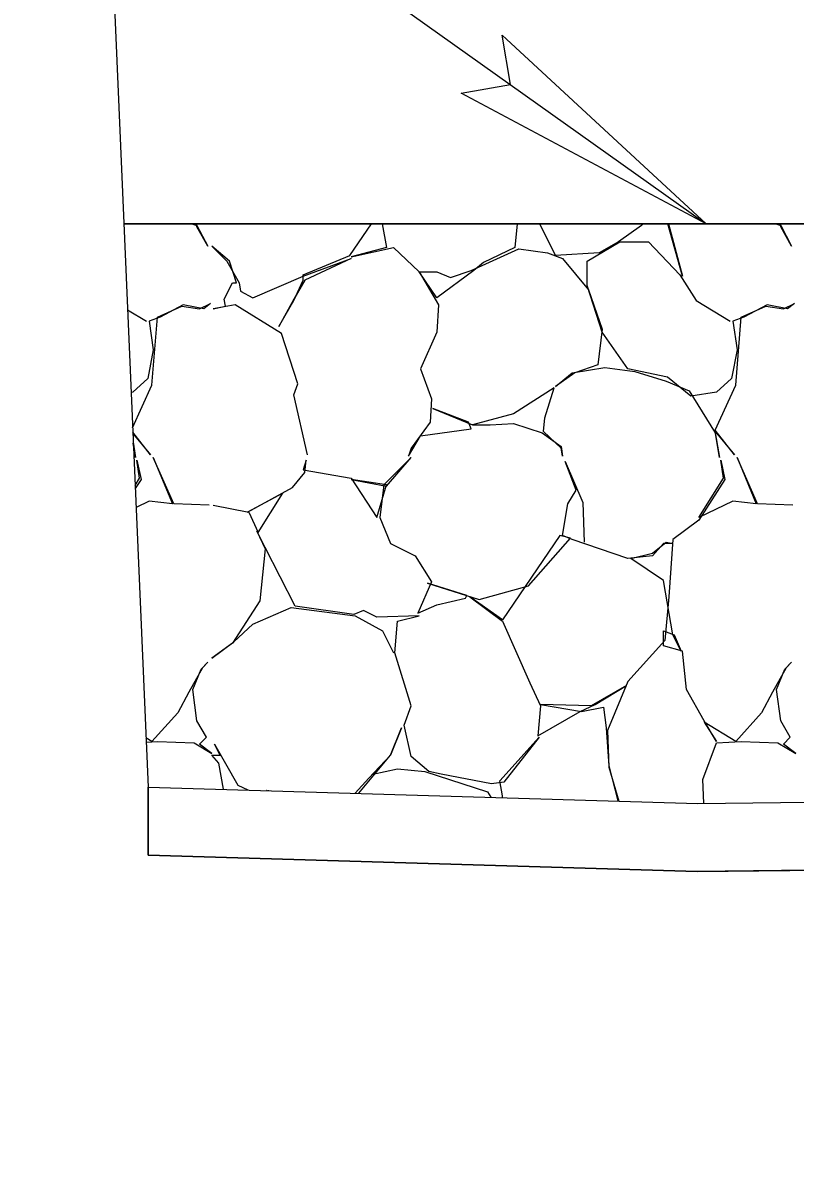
# Model space of a CAD drawing. Extents: x 1574 to 14903, y 7971 to 16537.
# Drawn here: x 14623.604 to 14626.434, y 9508.529 to 9512.736 of the extents above; entities that cross this region are included whole.
import ezdxf

# ---------------------------------------------------------------- set-up
doc = ezdxf.new("R2010")
doc.units = 0
for name, color, linetype in [('DESIGN - EARTHWORK - Shapes', 7, 'Continuous'), ('DESIGN - TRANSPORTATION - Proposed Layout Patterning', 7, 'Continuous'), ('DESIGN - TYPICAL - Finished Grade and Subgrade', 7, 'Continuous'), ('DESIGN - TYPICAL - Slope Tie Text', 7, 'Continuous'), ('SURVEY - GROUND - Bottom of Topsoil Layer', 7, 'Continuous'), ('SURVEY - GROUND - Top of Ground', 7, 'Continuous')]:
    doc.layers.add(name, color=color, linetype=linetype)

msp = doc.modelspace()

# ---------------------------------------------------------------- linework, layer by layer
at = {"layer": 'DESIGN - EARTHWORK - Shapes'}
for points in [[(14622.9443, 9516.1875), (14623.3346, 9516.0443), (14623.805, 9515.9102), (14624.0623, 9509.9366), (14626.0777, 9509.8768), (14630.2225, 9509.9267), (14631.2091, 9509.6727), (14631.6838, 9509.6215), (14637.2745, 9509.3612), (14623.2284, 9516.3842), (14622, 9516.4088), (14620.9717, 9516.4294), (14622.721, 9515.3232)], [(14637.2745, 9509.3612), (14637.2745, 9509.1109), (14631.6646, 9509.3721), (14631.1643, 9509.426), (14630.1923, 9509.6763), (14626.0754, 9509.6268), (14624.0623, 9509.6865), (14624.0623, 9509.9366), (14626.0777, 9509.8768), (14630.2225, 9509.9267), (14631.2091, 9509.6727), (14631.6838, 9509.6215)]]:
    msp.add_lwpolyline(points, close=True, dxfattribs=at)
at = {"layer": 'DESIGN - TRANSPORTATION - Proposed Layout Patterning'}
for p, q in [((14631.9969, 9512), (14623.9734, 9512)), ((14631.9969, 9512), (14623.9734, 9512)), ((14623.987, 9511.6855), (14624.0563, 9511.6439)), ((14623.987, 9511.6855), (14624.0563, 9511.6439))]:
    msp.add_line(p, q, dxfattribs=at)
for points in [[(14624.223, 9512), (14624.2413, 9511.9939), (14624.2813, 9511.9189), (14624.2413, 9511.9889), (14624.2413, 9512)], [(14624.223, 9512), (14624.2413, 9511.9939), (14624.2813, 9511.9189), (14624.2413, 9511.9889), (14624.2413, 9512)], [(14624.6463, 9511.1539), (14624.5963, 9511.3739), (14624.6113, 9511.4139), (14624.5513, 9511.5989), (14624.3813, 9511.7039), (14624.3013, 9511.6889), (14624.3463, 9511.6989), (14624.3413, 9511.7239), (14624.3713, 9511.7839), (14624.3863, 9511.7839), (14624.3613, 9511.8639), (14624.2963, 9511.9189), (14624.3513, 9511.8639), (14624.3963, 9511.7839), (14624.4013, 9511.7539), (14624.4463, 9511.7289), (14624.6313, 9511.8089), (14624.8063, 9511.8739), (14624.6363, 9511.7939), (14624.5963, 9511.7239), (14624.5413, 9511.6239), (14624.5963, 9511.7189), (14624.6313, 9511.7939), (14624.6313, 9511.8139), (14624.8013, 9511.8839), (14624.8814, 9512)], [(14624.6463, 9511.1539), (14624.5963, 9511.3739), (14624.6113, 9511.4139), (14624.5513, 9511.5989), (14624.3813, 9511.7039), (14624.3013, 9511.6889), (14624.3463, 9511.6989), (14624.3413, 9511.7239), (14624.3713, 9511.7839), (14624.3863, 9511.7839), (14624.3613, 9511.8639), (14624.2963, 9511.9189), (14624.3513, 9511.8639), (14624.3963, 9511.7839), (14624.4013, 9511.7539), (14624.4463, 9511.7289), (14624.6313, 9511.8089), (14624.8063, 9511.8739), (14624.6363, 9511.7939), (14624.5963, 9511.7239), (14624.5413, 9511.6239), (14624.5963, 9511.7189), (14624.6313, 9511.7939), (14624.6313, 9511.8139), (14624.8013, 9511.8839), (14624.8814, 9512)], [(14624.9199, 9512), (14624.9363, 9511.9139), (14624.8063, 9511.8789), (14624.9613, 9511.9139), (14625.0563, 9511.8239), (14625.1263, 9511.7039), (14625.1213, 9511.6039), (14625.0613, 9511.4689), (14625.1013, 9511.3589), (14625.0963, 9511.2739), (14625.0263, 9511.1789), (14625.0163, 9511.1489), (14625.0613, 9511.2239), (14625.2463, 9511.2489), (14625.2363, 9511.2739), (14625.1063, 9511.3239), (14625.2513, 9511.2639), (14625.3163, 9511.2639), (14625.4013, 9511.2689), (14625.5063, 9511.2339), (14625.5763, 9511.1839), (14625.5813, 9511.1489), (14625.5763, 9511.1789), (14625.5113, 9511.2389), (14625.5163, 9511.2889), (14625.5513, 9511.3989), (14625.4013, 9511.3039), (14625.2513, 9511.2639)], [(14624.9199, 9512), (14624.9363, 9511.9139), (14624.8063, 9511.8789), (14624.9613, 9511.9139), (14625.0563, 9511.8239), (14625.1263, 9511.7039), (14625.1213, 9511.6039), (14625.0613, 9511.4689), (14625.1013, 9511.3589), (14625.0963, 9511.2739), (14625.0263, 9511.1789), (14625.0163, 9511.1489), (14625.0613, 9511.2239), (14625.2463, 9511.2489), (14625.2363, 9511.2739), (14625.1063, 9511.3239), (14625.2513, 9511.2639), (14625.3163, 9511.2639), (14625.4013, 9511.2689), (14625.5063, 9511.2339), (14625.5763, 9511.1839), (14625.5813, 9511.1489), (14625.5763, 9511.1789), (14625.5113, 9511.2389), (14625.5163, 9511.2889), (14625.5513, 9511.3989), (14625.4013, 9511.3039), (14625.2513, 9511.2639)], [(14625.415, 9512), (14625.4063, 9511.9139), (14625.2913, 9511.8589), (14625.2563, 9511.8289), (14625.1213, 9511.7289), (14625.0563, 9511.8239), (14625.1213, 9511.8239), (14625.1713, 9511.8039), (14625.2463, 9511.8289), (14625.4213, 9511.9089), (14625.5263, 9511.8939), (14625.5813, 9511.8739), (14625.6763, 9511.7589), (14625.7263, 9511.6139), (14625.7113, 9511.4839), (14625.6263, 9511.4539), (14625.5563, 9511.4039), (14625.6163, 9511.4539), (14625.7363, 9511.4739), (14625.8463, 9511.4589), (14625.9613, 9511.4239), (14626.0463, 9511.3889), (14626.1413, 9511.2339), (14626.1563, 9511.1439), (14626.1413, 9511.2389), (14626.2113, 9511.1539), (14626.1413, 9511.2439), (14626.2163, 9511.4089), (14626.2363, 9511.6589), (14626.3263, 9511.6989), (14626.3913, 9511.6889), (14626.4313, 9511.7089), (14626.4063, 9511.6889), (14626.3313, 9511.7039), (14626.2463, 9511.6589), (14626.2063, 9511.6439), (14626.2213, 9511.5389), (14626.2013, 9511.4339), (14626.1463, 9511.3839), (14626.0513, 9511.3689), (14625.9663, 9511.4389), (14625.8213, 9511.4689), (14625.7263, 9511.6039), (14625.6713, 9511.7739), (14625.6713, 9511.8639), (14625.7913, 9511.9339), (14625.8963, 9511.9339), (14626.0113, 9511.8139), (14626.0713, 9511.7189), (14626.1963, 9511.6439)], [(14625.415, 9512), (14625.4063, 9511.9139), (14625.2913, 9511.8589), (14625.2563, 9511.8289), (14625.1213, 9511.7289), (14625.0563, 9511.8239), (14625.1213, 9511.8239), (14625.1713, 9511.8039), (14625.2463, 9511.8289), (14625.4213, 9511.9089), (14625.5263, 9511.8939), (14625.5813, 9511.8739), (14625.6763, 9511.7589), (14625.7263, 9511.6139), (14625.7113, 9511.4839), (14625.6263, 9511.4539), (14625.5563, 9511.4039), (14625.6163, 9511.4539), (14625.7363, 9511.4739), (14625.8463, 9511.4589), (14625.9613, 9511.4239), (14626.0463, 9511.3889), (14626.1413, 9511.2339), (14626.1563, 9511.1439), (14626.1413, 9511.2389), (14626.2113, 9511.1539), (14626.1413, 9511.2439), (14626.2163, 9511.4089), (14626.2363, 9511.6589), (14626.3263, 9511.6989), (14626.3913, 9511.6889), (14626.4313, 9511.7089), (14626.4063, 9511.6889), (14626.3313, 9511.7039), (14626.2463, 9511.6589), (14626.2063, 9511.6439), (14626.2213, 9511.5389), (14626.2013, 9511.4339), (14626.1463, 9511.3839), (14626.0513, 9511.3689), (14625.9663, 9511.4389), (14625.8213, 9511.4689), (14625.7263, 9511.6039), (14625.6713, 9511.7739), (14625.6713, 9511.8639), (14625.7913, 9511.9339), (14625.8963, 9511.9339), (14626.0113, 9511.8139), (14626.0713, 9511.7189), (14626.1963, 9511.6439)], [(14625.8765, 9512), (14625.8713, 9511.9939), (14625.7863, 9511.9339), (14625.7163, 9511.8939), (14625.5563, 9511.8839), (14625.4983, 9512)], [(14625.8765, 9512), (14625.8713, 9511.9939), (14625.7863, 9511.9339), (14625.7163, 9511.8939), (14625.5563, 9511.8839), (14625.4983, 9512)], [(14625.9697, 9512), (14626.0213, 9511.8089), (14625.9671, 9512)], [(14625.9697, 9512), (14626.0213, 9511.8089), (14625.9671, 9512)], [(14626.363, 9512), (14626.3813, 9511.9939), (14626.4213, 9511.9189), (14626.3813, 9511.9889), (14626.3813, 9512)], [(14626.363, 9512), (14626.3813, 9511.9939), (14626.4213, 9511.9189), (14626.3813, 9511.9889), (14626.3813, 9512)], [(14624.0056, 9511.2533), (14624.0763, 9511.4089), (14624.0963, 9511.6589), (14624.1863, 9511.6989), (14624.2513, 9511.6889), (14624.2913, 9511.7089), (14624.2663, 9511.6889), (14624.1913, 9511.7039), (14624.1063, 9511.6589), (14624.0663, 9511.6439), (14624.0813, 9511.5389), (14624.0613, 9511.4339), (14624.0063, 9511.3839), (14624, 9511.3829)], [(14624.0056, 9511.2533), (14624.0763, 9511.4089), (14624.0963, 9511.6589), (14624.1863, 9511.6989), (14624.2513, 9511.6889), (14624.2913, 9511.7089), (14624.2663, 9511.6889), (14624.1913, 9511.7039), (14624.1063, 9511.6589), (14624.0663, 9511.6439), (14624.0813, 9511.5389), (14624.0613, 9511.4339), (14624.0063, 9511.3839), (14624, 9511.3829)], [(14624.0065, 9511.2326), (14624.0713, 9511.1539), (14624.0063, 9511.2375)], [(14624.0065, 9511.2326), (14624.0713, 9511.1539), (14624.0063, 9511.2375)], [(14624.0082, 9511.1926), (14624.0163, 9511.1439), (14624.0081, 9511.1964)], [(14624.0082, 9511.1926), (14624.0163, 9511.1439), (14624.0081, 9511.1964)], [(14624.0147, 9511.0421), (14624.0313, 9511.0689), (14624.0213, 9511.1339), (14624.0363, 9511.0639), (14624.0152, 9511.0305)], [(14624.0147, 9511.0421), (14624.0313, 9511.0689), (14624.0213, 9511.1339), (14624.0363, 9511.0639), (14624.0152, 9511.0305)], [(14624.2863, 9510.9689), (14624.1563, 9510.9739), (14624.0813, 9511.1439), (14624.1513, 9510.9739), (14624.0663, 9510.9839), (14624.0182, 9510.9608)], [(14624.2863, 9510.9689), (14624.1563, 9510.9739), (14624.0813, 9511.1439), (14624.1513, 9510.9739), (14624.0663, 9510.9839), (14624.0182, 9510.9608)], [(14624.3013, 9510.9689), (14624.4313, 9510.9439), (14624.4663, 9510.8689), (14624.5563, 9511.0139), (14624.4263, 9510.9439), (14624.5913, 9511.0339), (14624.6363, 9511.0889), (14624.6413, 9511.1339), (14624.6313, 9511.0989), (14624.8063, 9511.0689), (14624.9013, 9510.9239), (14624.9363, 9511.0439), (14624.8063, 9511.0639), (14624.9363, 9511.0389), (14625.0263, 9511.1439), (14624.9263, 9511.0439), (14624.9113, 9510.9239), (14624.9513, 9510.8289), (14625.0413, 9510.7839), (14625.1013, 9510.6889), (14625.0513, 9510.5739), (14625.1213, 9510.6039), (14625.2263, 9510.6289), (14625.2313, 9510.6389), (14625.0863, 9510.6839), (14625.2763, 9510.6239), (14625.4563, 9510.6739), (14625.6113, 9510.8489), (14625.5713, 9510.8589), (14625.3613, 9510.5489), (14625.2413, 9510.6339), (14625.3613, 9510.5439), (14625.4613, 9510.3189), (14625.5013, 9510.2339), (14625.4913, 9510.1239), (14625.6463, 9510.2139), (14625.7013, 9510.2389), (14625.8163, 9510.3089), (14625.6863, 9510.2339), (14625.5013, 9510.2389), (14625.6513, 9510.2139), (14625.7313, 9510.2289), (14625.7413, 9510.1539), (14625.7513, 9510.0139), (14625.7843, 9509.8855)], [(14624.3013, 9510.9689), (14624.4313, 9510.9439), (14624.4663, 9510.8689), (14624.5563, 9511.0139), (14624.4263, 9510.9439), (14624.5913, 9511.0339), (14624.6363, 9511.0889), (14624.6413, 9511.1339), (14624.6313, 9511.0989), (14624.8063, 9511.0689), (14624.9013, 9510.9239), (14624.9363, 9511.0439), (14624.8063, 9511.0639), (14624.9363, 9511.0389), (14625.0263, 9511.1439), (14624.9263, 9511.0439), (14624.9113, 9510.9239), (14624.9513, 9510.8289), (14625.0413, 9510.7839), (14625.1013, 9510.6889), (14625.0513, 9510.5739), (14625.1213, 9510.6039), (14625.2263, 9510.6289), (14625.2313, 9510.6389), (14625.0863, 9510.6839), (14625.2763, 9510.6239), (14625.4563, 9510.6739), (14625.6113, 9510.8489), (14625.5713, 9510.8589), (14625.3613, 9510.5489), (14625.2413, 9510.6339), (14625.3613, 9510.5439), (14625.4613, 9510.3189), (14625.5013, 9510.2339), (14625.4913, 9510.1239), (14625.6463, 9510.2139), (14625.7013, 9510.2389), (14625.8163, 9510.3089), (14625.6863, 9510.2339), (14625.5013, 9510.2389), (14625.6513, 9510.2139), (14625.7313, 9510.2289), (14625.7413, 9510.1539), (14625.7513, 9510.0139), (14625.7843, 9509.8855)], [(14626.0998, 9509.8771), (14626.0963, 9509.9639), (14626.1463, 9510.0989), (14626.2363, 9510.1039), (14626.3713, 9510.0989), (14626.4363, 9510.0589), (14626.3913, 9510.0939), (14626.4163, 9510.1189), (14626.3813, 9510.1789), (14626.3663, 9510.2939), (14626.3963, 9510.3689), (14626.4213, 9510.3939), (14626.4013, 9510.3739), (14626.3513, 9510.2839), (14626.3113, 9510.2089), (14626.2163, 9510.1039), (14626.1013, 9510.1739), (14626.1463, 9510.1039), (14626.1013, 9510.1789), (14626.0363, 9510.2939), (14626.0213, 9510.4339), (14625.9513, 9510.4539), (14625.9513, 9510.5089), (14625.9913, 9510.4939), (14626.0163, 9510.4339), (14625.9863, 9510.4939), (14625.9513, 9510.6939), (14625.8313, 9510.7739), (14625.9113, 9510.7939), (14625.9613, 9510.8339), (14625.9863, 9510.8289), (14625.9513, 9510.8289), (14625.9113, 9510.7839), (14625.8213, 9510.7739), (14625.6163, 9510.8439), (14625.5813, 9510.8589), (14625.6013, 9510.9739), (14625.6313, 9511.0239), (14625.5913, 9511.1289), (14625.6563, 9510.9789), (14625.6613, 9510.8339)], [(14626.0998, 9509.8771), (14626.0963, 9509.9639), (14626.1463, 9510.0989), (14626.2363, 9510.1039), (14626.3713, 9510.0989), (14626.4363, 9510.0589), (14626.3913, 9510.0939), (14626.4163, 9510.1189), (14626.3813, 9510.1789), (14626.3663, 9510.2939), (14626.3963, 9510.3689), (14626.4213, 9510.3939), (14626.4013, 9510.3739), (14626.3513, 9510.2839), (14626.3113, 9510.2089), (14626.2163, 9510.1039), (14626.1013, 9510.1739), (14626.1463, 9510.1039), (14626.1013, 9510.1789), (14626.0363, 9510.2939), (14626.0213, 9510.4339), (14625.9513, 9510.4539), (14625.9513, 9510.5089), (14625.9913, 9510.4939), (14626.0163, 9510.4339), (14625.9863, 9510.4939), (14625.9513, 9510.6939), (14625.8313, 9510.7739), (14625.9113, 9510.7939), (14625.9613, 9510.8339), (14625.9863, 9510.8289), (14625.9513, 9510.8289), (14625.9113, 9510.7839), (14625.8213, 9510.7739), (14625.6163, 9510.8439), (14625.5813, 9510.8589), (14625.6013, 9510.9739), (14625.6313, 9511.0239), (14625.5913, 9511.1289), (14625.6563, 9510.9789), (14625.6613, 9510.8339)], [(14626.4263, 9510.9689), (14626.2963, 9510.9739), (14626.2213, 9511.1439), (14626.2913, 9510.9739), (14626.2063, 9510.9839), (14626.0813, 9510.9239), (14626.1713, 9511.0689), (14626.1613, 9511.1339), (14626.1763, 9511.0639), (14626.0813, 9510.9139), (14625.9863, 9510.8439), (14625.9713, 9510.6339), (14625.9563, 9510.4739), (14625.8213, 9510.3239), (14625.7463, 9510.1439), (14625.7513, 9510.0089), (14625.788, 9509.8854)], [(14626.4263, 9510.9689), (14626.2963, 9510.9739), (14626.2213, 9511.1439), (14626.2913, 9510.9739), (14626.2063, 9510.9839), (14626.0813, 9510.9239), (14626.1713, 9511.0689), (14626.1613, 9511.1339), (14626.1763, 9511.0639), (14626.0813, 9510.9139), (14625.9863, 9510.8439), (14625.9713, 9510.6339), (14625.9563, 9510.4739), (14625.8213, 9510.3239), (14625.7463, 9510.1439), (14625.7513, 9510.0089), (14625.788, 9509.8854)], [(14625.3613, 9509.8981), (14625.3613, 9509.9039), (14625.3513, 9509.9589), (14625.4963, 9510.1189), (14625.3663, 9509.9539), (14625.3213, 9509.9489), (14625.1363, 9509.9839), (14625.0913, 9509.9939), (14625.0263, 9510.0489), (14625.0013, 9510.1639), (14625.0263, 9510.2339), (14624.9663, 9510.4289), (14624.9763, 9510.5439), (14625.0563, 9510.5639), (14624.9013, 9510.5589), (14624.8513, 9510.5839), (14624.8163, 9510.5689), (14624.6013, 9510.5989), (14624.4913, 9510.8139), (14624.4613, 9510.8739), (14624.4913, 9510.8089), (14624.4713, 9510.6189), (14624.3713, 9510.4639), (14624.2963, 9510.4089), (14624.3763, 9510.4689), (14624.4463, 9510.5339), (14624.5863, 9510.5939), (14624.8213, 9510.5639), (14624.9213, 9510.5089), (14624.9613, 9510.4289)], [(14625.3613, 9509.8981), (14625.3613, 9509.9039), (14625.3513, 9509.9589), (14625.4963, 9510.1189), (14625.3663, 9509.9539), (14625.3213, 9509.9489), (14625.1363, 9509.9839), (14625.0913, 9509.9939), (14625.0263, 9510.0489), (14625.0013, 9510.1639), (14625.0263, 9510.2339), (14624.9663, 9510.4289), (14624.9763, 9510.5439), (14625.0563, 9510.5639), (14624.9013, 9510.5589), (14624.8513, 9510.5839), (14624.8163, 9510.5689), (14624.6013, 9510.5989), (14624.4913, 9510.8139), (14624.4613, 9510.8739), (14624.4913, 9510.8089), (14624.4713, 9510.6189), (14624.3713, 9510.4639), (14624.2963, 9510.4089), (14624.3763, 9510.4689), (14624.4463, 9510.5339), (14624.5863, 9510.5939), (14624.8213, 9510.5639), (14624.9213, 9510.5089), (14624.9613, 9510.4289)], [(14624.0552, 9510.1016), (14624.0963, 9510.1039), (14624.2313, 9510.0989), (14624.2963, 9510.0589), (14624.2513, 9510.0939), (14624.2763, 9510.1189), (14624.2413, 9510.1789), (14624.2263, 9510.2939), (14624.2563, 9510.3689), (14624.2813, 9510.3939), (14624.2613, 9510.3739), (14624.2113, 9510.2839), (14624.1713, 9510.2089), (14624.0763, 9510.1039), (14624.0545, 9510.1172)], [(14624.0552, 9510.1016), (14624.0963, 9510.1039), (14624.2313, 9510.0989), (14624.2963, 9510.0589), (14624.2513, 9510.0939), (14624.2763, 9510.1189), (14624.2413, 9510.1789), (14624.2263, 9510.2939), (14624.2563, 9510.3689), (14624.2813, 9510.3939), (14624.2613, 9510.3739), (14624.2113, 9510.2839), (14624.1713, 9510.2089), (14624.0763, 9510.1039), (14624.0545, 9510.1172)], [(14624.8345, 9509.9137), (14624.9513, 9510.0539), (14624.9913, 9510.1539), (14624.9513, 9510.0539), (14624.8713, 9509.9689), (14624.8208, 9509.9141)], [(14624.8345, 9509.9137), (14624.9513, 9510.0539), (14624.9913, 9510.1539), (14624.9513, 9510.0539), (14624.8713, 9509.9689), (14624.8208, 9509.9141)], [(14624.3392, 9509.9284), (14624.3213, 9510.0239), (14624.2963, 9510.0539), (14624.3263, 9510.0539), (14624.3063, 9510.0939), (14624.3913, 9509.9439), (14624.4275, 9509.9258)], [(14624.3392, 9509.9284), (14624.3213, 9510.0239), (14624.2963, 9510.0539), (14624.3263, 9510.0539), (14624.3063, 9510.0939), (14624.3913, 9509.9439), (14624.4275, 9509.9258)], [(14624.8863, 9509.9839), (14624.9763, 9510.0039), (14625.0763, 9509.9939), (14625.3063, 9509.9189), (14625.319, 9509.8993)], [(14624.8863, 9509.9839), (14624.9763, 9510.0039), (14625.0763, 9509.9939), (14625.3063, 9509.9189), (14625.319, 9509.8993)], [(14624.4976, 9509.9237), (14624.4963, 9509.9239), (14624.4959, 9509.9238)], [(14624.4976, 9509.9237), (14624.4963, 9509.9239), (14624.4959, 9509.9238)], [(14624.5001, 9509.9236), (14624.5013, 9509.9239), (14624.5051, 9509.9235)], [(14624.5001, 9509.9236), (14624.5013, 9509.9239), (14624.5051, 9509.9235)]]:
    msp.add_lwpolyline(points, dxfattribs=at)
at = {"layer": 'DESIGN - TYPICAL - Finished Grade and Subgrade'}
msp.add_line((14623.9734, 9512), (14631.9969, 9512), dxfattribs=at)
at = {"layer": 'DESIGN - TYPICAL - Slope Tie Text'}
for points in [[(14609.7302, 9511.8791), (14624.8736, 9512.8784), (14626.1079, 9512)], [(14626.1079, 9512), (14625.2097, 9512.4797), (14625.391, 9512.5103), (14625.3604, 9512.6915), (14626.1079, 9512)]]:
    msp.add_lwpolyline(points, dxfattribs=at)
msp.add_lwpolyline([(14626.1079, 9512), (14625.2097, 9512.4797), (14625.391, 9512.5103), (14625.3604, 9512.6915)], close=True, dxfattribs=at)
at = {"layer": 'SURVEY - GROUND - Bottom of Topsoil Layer'}
msp.add_line((14624.0623, 9509.9366), (14624.0623, 9509.6865), dxfattribs=at)
msp.add_lwpolyline([(14624.0623, 9509.6865), (14626.0754, 9509.6268), (14630.1923, 9509.6763), (14631.1643, 9509.426), (14631.6646, 9509.3721), (14640.2005, 9508.9747), (14644.4296, 9508.6782), (14650.0829, 9508.5295), (14651.1726, 9508.5408), (14656.8893, 9510.4754), (14664.7019, 9512.6856), (14667.1668, 9513.4093), (14670.6047, 9513.2744), (14676.7037, 9513.2521), (14676.977, 9513.2565), (14685.3905, 9509.9383), (14686.4816, 9510.0756), (14688.9789, 9510.2212), (14692.9133, 9510.5929), (14694.518, 9510.7981), (14703.372, 9511.0237), (14717.8132, 9511.1442), (14735.4102, 9511.1338), (14737.1028, 9511.1859)], dxfattribs=at)
at = {"layer": 'SURVEY - GROUND - Top of Ground'}
msp.add_lwpolyline([(14601.9613, 9518.3321), (14612.4448, 9518.1879), (14612.8727, 9518.1742), (14615.1945, 9518.1137), (14615.7772, 9518.0694), (14618.2845, 9517.549), (14618.8843, 9517.2003), (14619.4633, 9516.9587), (14620.287, 9516.6495), (14620.8862, 9516.4834), (14622.721, 9515.3232), (14622.9443, 9516.1875), (14623.3346, 9516.0443), (14623.805, 9515.9102), (14624.0623, 9509.9366), (14626.0776, 9509.8768), (14630.2225, 9509.9267), (14631.2091, 9509.6727), (14631.6838, 9509.6215), (14640.2151, 9509.2243), (14644.4416, 9508.9279), (14650.0849, 9508.7795)], dxfattribs=at)
msp.add_lwpolyline([(14601.9613, 9518.3321), (14612.4448, 9518.1879), (14612.8727, 9518.1742), (14615.1945, 9518.1137), (14615.7772, 9518.0694), (14618.2845, 9517.549), (14618.8843, 9517.2003), (14619.4633, 9516.9587), (14620.287, 9516.6495), (14620.8862, 9516.4834), (14622.721, 9515.3232), (14622.9443, 9516.1875), (14623.3346, 9516.0443), (14623.805, 9515.9102), (14624.0623, 9509.9366), (14626.0776, 9509.8768), (14630.2225, 9509.9267), (14631.2091, 9509.6727), (14631.6838, 9509.6215), (14640.2151, 9509.2243), (14644.4416, 9508.9279), (14650.0849, 9508.7795)], dxfattribs=at)

doc.saveas('drawing.dxf')
